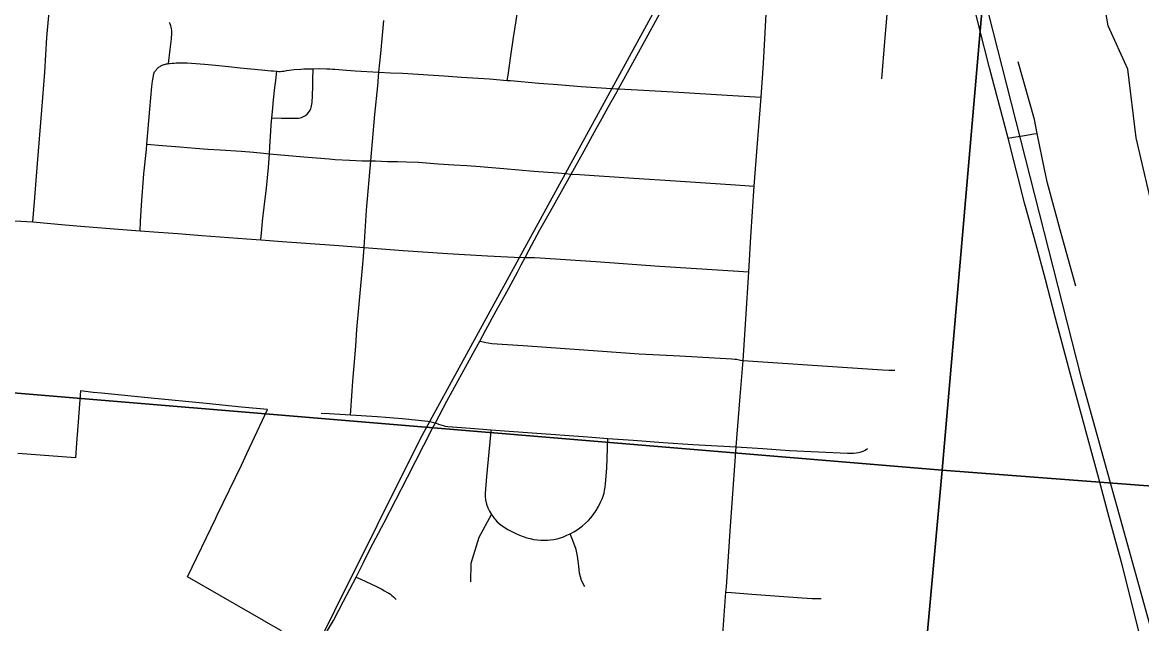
# Model space of a CAD drawing. Extents: x -1.4 to 35.4, y 0 to 22.
# Drawn here: x 19.136 to 20.085, y 16.67 to 17.179 of the extents above; entities that cross this region are included whole.
import ezdxf

# ---------------------------------------------------------------- set-up
doc = ezdxf.new("R2010")
doc.units = 0
for name, color, linetype in [('GM_X_City_Street', 7, 'Continuous'), ('GM_X_Corporation', 7, 'Continuous'), ('GM_X_Minor_River', 7, 'Continuous'), ('GM_X_Rail_Line', 7, 'Continuous'), ('GM_X_Section', 7, 'Continuous'), ('GM_X_US_Route', 7, 'Continuous')]:
    doc.layers.add(name, color=color, linetype=linetype)

msp = doc.modelspace()

# ---------------------------------------------------------------- linework, layer by layer
at = {"layer": 'GM_X_City_Street'}
for points in [[(19.54744, 17.13022), (19.54811, 17.13468), (19.55056, 17.15115), (19.55281, 17.16661), (19.55489, 17.18075), (19.55713, 17.19588), (19.55803, 17.20191), (19.55986, 17.21425), (19.56246, 17.2305), (19.56484, 17.24533), (19.56802, 17.26359), (19.56845, 17.26631), (19.56914, 17.27073), (19.5724, 17.29182), (19.57625, 17.31675), (19.57833, 17.33166), (19.57908, 17.33563), (19.58372, 17.36127), (19.58913, 17.39115), (19.5918, 17.40788), (19.5952, 17.42907), (19.59894, 17.45403), (19.5992, 17.45578)], [(19.86481, 17.13145), (19.86748, 17.16307), (19.86888, 17.17956), (19.87117, 17.20654), (19.87227, 17.22567), (19.87259, 17.2315)], [(19.72542, 16.59796), (19.72893, 16.64508), (19.73275, 16.6964), (19.73308, 16.70094), (19.73651, 16.75231), (19.73966, 16.7955), (19.74141, 16.81961), (19.74493, 16.86218), (19.74746, 16.89268), (19.74969, 16.92769), (19.75207, 16.968), (19.75381, 16.99765), (19.75655, 17.04045), (19.75909, 17.07329), (19.76255, 17.11591), (19.76468, 17.14462), (19.76668, 17.18142), (19.76696, 17.18662), (19.76779, 17.20192), (19.76809, 17.20765)], [(19.14526, 17.01042), (19.147, 17.03098), (19.14929, 17.05972), (19.15288, 17.10493), (19.15545, 17.13726), (19.15722, 17.16673), (19.16019, 17.20079)], [(20.08349, 16.66001), (20.06844, 16.71949), (20.05766, 16.7598), (20.04873, 16.79262), (20.02562, 16.87789), (20.01207, 16.92854), (20.00359, 16.96145), (19.99536, 16.99202), (19.98604, 17.02542), (19.97182, 17.08132), (19.95622, 17.14076), (19.94739, 17.17535), (19.93983, 17.20714)], [(19.2604, 17.14451), (19.26171, 17.15649), (19.26282, 17.16545), (19.26321, 17.17027), (19.26322, 17.17152), (19.26307, 17.17267), (19.26292, 17.1739), (19.26264, 17.17522), (19.26235, 17.17637), (19.26199, 17.17743), (19.26165, 17.17822), (19.26102, 17.17926)], [(19.4145, 16.84668), (19.41476, 16.85034), (19.41661, 16.87521), (19.41893, 16.90488), (19.42004, 16.91906), (19.42191, 16.94049), (19.42516, 16.97758), (19.42612, 16.98856), (19.42812, 17.02028), (19.4319, 17.06205), (19.43521, 17.10124), (19.4376, 17.12548), (19.43869, 17.13726), (19.44014, 17.15302), (19.44272, 17.18103)], [(19.23617, 17.00277), (19.23665, 17.01052), (19.23753, 17.02458), (19.2394, 17.05105), (19.24152, 17.07178), (19.24191, 17.07618), (19.24453, 17.10594), (19.2462, 17.12513), (19.24673, 17.12945), (19.24721, 17.13253), (19.24755, 17.13438), (19.24788, 17.13574), (19.24817, 17.1366), (19.24853, 17.13739), (19.24903, 17.13813), (19.24948, 17.13874), (19.24994, 17.13932), (19.25035, 17.13981), (19.2508, 17.14026), (19.25133, 17.14075), (19.25186, 17.14121)], [(19.25186, 17.14121), (19.25248, 17.1417), (19.2531, 17.1421), (19.25367, 17.14244), (19.25433, 17.14277), (19.25499, 17.14306), (19.25565, 17.14335), (19.25631, 17.14359), (19.25696, 17.1438), (19.25771, 17.144), (19.25843, 17.14418), (19.25936, 17.14436), (19.2604, 17.14451), (19.26148, 17.14464), (19.26333, 17.14483), (19.26517, 17.14493), (19.26676, 17.14501), (19.26865, 17.14505), (19.27235, 17.14515), (19.2742, 17.1451), (19.27604, 17.14503), (19.2834, 17.14462), (19.29089, 17.14393), (19.30016, 17.14301), (19.31127, 17.142), (19.32117, 17.14097), (19.339, 17.13929), (19.34723, 17.13844), (19.34932, 17.13823), (19.35225, 17.13798), (19.35381, 17.13786), (19.35535, 17.13787), (19.35668, 17.13795), (19.35831, 17.13818), (19.36024, 17.13851), (19.36259, 17.13883), (19.36686, 17.13933), (19.37244, 17.13988), (19.37509, 17.14007), (19.37861, 17.14016), (19.38304, 17.14016), (19.38794, 17.14023), (19.39461, 17.14002), (19.39699, 17.13991), (19.3994, 17.13976), (19.40122, 17.13962), (19.41103, 17.13879), (19.4147, 17.13851), (19.41837, 17.13826), (19.43869, 17.13726), (19.44842, 17.13678), (19.45869, 17.13628), (19.47195, 17.13554), (19.48026, 17.13499), (19.49389, 17.13407), (19.50857, 17.13301), (19.53249, 17.13144), (19.54744, 17.13022), (19.55005, 17.13001), (19.57418, 17.12799), (19.59034, 17.12679), (19.60996, 17.12515), (19.63989, 17.12321), (19.64171, 17.12308)], [(19.99659, 17.08525), (19.99423, 17.09713), (19.9805, 17.14587)], [(19.33867, 16.99499), (19.33942, 17.00392), (19.34001, 17.01093), (19.34139, 17.02268), (19.34337, 17.03884), (19.34508, 17.05643), (19.34581, 17.06788), (19.3462, 17.07421), (19.34661, 17.08258), (19.34731, 17.09233), (19.34784, 17.0984), (19.34838, 17.10387), (19.34938, 17.11369), (19.35046, 17.12409), (19.35121, 17.13014), (19.35225, 17.13798)], [(19.34784, 17.0984), (19.35609, 17.0982), (19.36576, 17.09811), (19.36686, 17.09809), (19.36801, 17.09813), (19.3693, 17.09822), (19.3706, 17.09833), (19.3718, 17.09854), (19.37294, 17.09887), (19.37412, 17.09935), (19.37521, 17.09986), (19.3763, 17.10053), (19.37776, 17.10168), (19.37904, 17.10306), (19.37981, 17.10405), (19.38042, 17.10512), (19.38089, 17.10621), (19.38121, 17.10721), (19.38157, 17.10864), (19.38178, 17.11001), (19.38199, 17.1116), (19.38215, 17.11346), (19.38227, 17.1154), (19.38245, 17.11922), (19.38256, 17.12341), (19.38273, 17.13068), (19.38304, 17.14016)], [(19.64171, 17.12308), (19.65777, 17.12222), (19.69288, 17.12032), (19.73377, 17.11762), (19.76255, 17.11591)], [(19.98051, 17.08269), (19.98567, 17.0835), (19.99378, 17.08479), (19.99659, 17.08525)], [(20.02939, 16.95567), (20.01673, 17.0003), (20.00536, 17.04313), (20.00289, 17.05361), (19.99659, 17.08525)], [(19.24191, 17.07618), (19.25516, 17.07516), (19.26988, 17.07381), (19.28276, 17.07265), (19.29376, 17.07193), (19.3041, 17.07124), (19.32196, 17.07029), (19.32935, 17.06972), (19.33833, 17.06871), (19.34581, 17.06788), (19.37486, 17.06538), (19.39653, 17.06367), (19.40159, 17.06321), (19.41374, 17.06248), (19.42455, 17.06209), (19.4319, 17.06205), (19.43561, 17.06202), (19.44586, 17.0616), (19.45441, 17.06141), (19.46189, 17.06118), (19.47231, 17.06077), (19.4888, 17.05959), (19.50226, 17.05878), (19.51326, 17.05807), (19.52455, 17.05714), (19.53421, 17.05634), (19.54464, 17.05557), (19.57001, 17.05342), (19.59019, 17.05187), (19.59681, 17.05125), (19.60144, 17.05084)], [(19.97182, 17.08132), (19.97657, 17.08207), (19.98051, 17.08269)], [(19.60144, 17.05084), (19.60872, 17.05035), (19.65461, 17.04728), (19.6901, 17.045), (19.74085, 17.04173), (19.74885, 17.04122), (19.75655, 17.04045)], [(19.13004, 17.0112), (19.14526, 17.01042), (19.17263, 17.00779), (19.1894, 17.0064), (19.21802, 17.00404), (19.23617, 17.00277), (19.25182, 17.00169), (19.26821, 17.00034), (19.28843, 16.99868), (19.32682, 16.99586), (19.33867, 16.99499), (19.35673, 16.99366), (19.37655, 16.9922), (19.40453, 16.99015), (19.42612, 16.98856), (19.45922, 16.98613), (19.49688, 16.98336), (19.5307, 16.98153), (19.5534, 16.98034), (19.56252, 16.97998)], [(19.56252, 16.97998), (19.57044, 16.98001), (19.57525, 16.97987), (19.62249, 16.97674), (19.67654, 16.97283), (19.70791, 16.97083), (19.75207, 16.968)], [(19.52409, 16.90926), (19.52594, 16.9088), (19.52922, 16.90799), (19.53116, 16.90762), (19.53432, 16.90728), (19.56097, 16.90536), (19.62428, 16.90097), (19.65928, 16.89851), (19.69358, 16.89671), (19.73772, 16.89423), (19.7404, 16.89396), (19.74163, 16.89379), (19.74272, 16.89359), (19.74505, 16.89314), (19.74746, 16.89268), (19.76833, 16.89139), (19.81893, 16.88791), (19.86551, 16.88497), (19.87067, 16.88461), (19.87579, 16.88449)], [(19.38967, 16.84801), (19.39653, 16.84775), (19.40556, 16.84721), (19.4145, 16.84668), (19.41917, 16.8464), (19.43714, 16.84533), (19.45833, 16.84362), (19.47221, 16.84216), (19.47996, 16.84135), (19.48186, 16.84111), (19.48281, 16.84091), (19.48509, 16.8403), (19.48646, 16.83981)], [(19.48646, 16.83981), (19.48919, 16.83879), (19.49305, 16.83763), (19.49488, 16.83721), (19.49715, 16.83691), (19.51618, 16.83544), (19.53347, 16.8341), (19.56856, 16.83137), (19.61576, 16.82793), (19.63262, 16.82671), (19.65406, 16.82515), (19.6794, 16.82331), (19.70475, 16.82167), (19.74141, 16.81961), (19.76395, 16.8182), (19.7865, 16.81658), (19.83587, 16.81418), (19.83846, 16.81415), (19.84076, 16.81422), (19.843, 16.81437), (19.84509, 16.81472), (19.84724, 16.81527), (19.84904, 16.8159), (19.85086, 16.8168), (19.85279, 16.81808)], [(19.53347, 16.8341), (19.53307, 16.82964), (19.52995, 16.79438), (19.5288, 16.77989), (19.52872, 16.77737), (19.52903, 16.7747), (19.52987, 16.77088), (19.53093, 16.76791), (19.53231, 16.76501), (19.53391, 16.76226), (19.53605, 16.75928), (19.5388, 16.75602), (19.54216, 16.75328), (19.54795, 16.74961), (19.55512, 16.74587), (19.55783, 16.74472), (19.56088, 16.74352), (19.56389, 16.74257), (19.56684, 16.74177), (19.56983, 16.74113), (19.57297, 16.74068), (19.57577, 16.7404), (19.57855, 16.74034), (19.58149, 16.7404), (19.58414, 16.74067), (19.58693, 16.74113), (19.58964, 16.74169), (19.59243, 16.7425), (19.59498, 16.74336), (19.59801, 16.74467), (19.60064, 16.74593), (19.6038, 16.74765), (19.6066, 16.74928), (19.60887, 16.75083), (19.61113, 16.75257), (19.6138, 16.75489), (19.61613, 16.75724), (19.61829, 16.75953), (19.62027, 16.76188), (19.62272, 16.76548), (19.62474, 16.76909), (19.62649, 16.77262), (19.62771, 16.77539), (19.62863, 16.7778), (19.62945, 16.78024), (19.62994, 16.7826), (19.63046, 16.78539), (19.63076, 16.78813), (19.63169, 16.80156), (19.63262, 16.82671)], [(19.51645, 16.70517), (19.51671, 16.72084), (19.52365, 16.74293), (19.53391, 16.76226)], [(19.61322, 16.70098), (19.61041, 16.70632), (19.60862, 16.71241), (19.60806, 16.7185), (19.60703, 16.72702), (19.60582, 16.73255), (19.6031, 16.74013), (19.60064, 16.74593)], [(19.41945, 16.70921), (19.42336, 16.70738), (19.43614, 16.70143), (19.44109, 16.69886), (19.44325, 16.69766), (19.44527, 16.69651), (19.44691, 16.69553), (19.44833, 16.69457), (19.44969, 16.69362), (19.45099, 16.69254), (19.45332, 16.69031)], [(19.73275, 16.6964), (19.73735, 16.69607), (19.7548, 16.6948), (19.79742, 16.69162), (19.80588, 16.69109), (19.81356, 16.69091)]]:
    msp.add_lwpolyline(points, dxfattribs=at)
at = {"layer": 'GM_X_Corporation'}
msp.add_lwpolyline([(19.35601, 16.66374), (19.34123, 16.67218), (19.34074, 16.67246), (19.30496, 16.69291), (19.27633, 16.70948), (19.30038, 16.75905), (19.30166, 16.76172), (19.32203, 16.80411), (19.32382, 16.80783), (19.32665, 16.81388), (19.32898, 16.81883), (19.34418, 16.85116), (19.3221, 16.85335), (19.29218, 16.85633), (19.24554, 16.86098), (19.20358, 16.86516), (19.19652, 16.86574), (19.18571, 16.86693), (19.18342, 16.8371), (19.18231, 16.82258), (19.18137, 16.81028), (19.13268, 16.81399)], dxfattribs=at)
at = {"layer": 'GM_X_Minor_River'}
msp.add_lwpolyline([(20.09655, 17.01253), (20.0805, 17.08153), (20.07333, 17.13973), (20.05664, 17.17649), (20.0434, 17.25341)], dxfattribs=at)
at = {"layer": 'GM_X_Rail_Line'}
for points in [[(19.87253, 17.51702), (19.85018, 17.49982), (19.83351, 17.47456), (19.67363, 17.19196), (19.47348, 16.8265), (19.36455, 16.60749), (19.23623, 16.32838), (19.09718, 15.99152), (19.04133, 15.85765), (19.02649, 15.81572), (18.99433, 15.72097), (18.97662, 15.63287), (18.89804, 15.26632)], [(19.87253, 17.51702), (19.89569, 17.42086), (20.03387, 16.87789), (20.09282, 16.66531), (20.11533, 16.57157), (20.12436, 16.49098), (20.12216, 16.43154), (20.10886, 16.35009), (20.08419, 16.2702), (20.0556, 16.21257), (20.0082, 16.1358), (19.95838, 16.07), (19.88832, 15.99109), (19.77863, 15.87245), (19.67544, 15.76065), (19.6249, 15.69972), (19.57477, 15.61937), (19.54045, 15.53532), (19.50697, 15.40358), (19.47895, 15.28596)]]:
    msp.add_lwpolyline(points, dxfattribs=at)
at = {"layer": 'GM_X_Section'}
for points in [[(20.00335, 17.80912), (19.91613, 16.79977), (18.89767, 16.8845), (18.98115, 17.8973)], [(19.91613, 16.79977), (19.823, 15.77726), (18.81221, 15.86756), (18.89767, 16.8845)]]:
    msp.add_lwpolyline(points, close=True, dxfattribs=at)
for points in [[(20.66207, 17.75862), (21.03748, 17.72984), (20.95168, 16.72111), (19.91613, 16.79977), (20.00335, 17.80912), (20.64022, 17.76029)], [(19.823, 15.77726), (19.91613, 16.79977), (20.95168, 16.72111), (20.86533, 15.83207)]]:
    msp.add_lwpolyline(points, dxfattribs=at)
at = {"layer": 'GM_X_US_Route'}
for points in [[(19.55602, 16.9677), (19.55929, 16.97381), (19.56252, 16.97998), (19.56602, 16.98671), (19.57511, 17.00346), (19.58404, 17.01946), (19.59871, 17.04576), (19.60144, 17.05084), (19.6125, 17.07055), (19.62122, 17.08668), (19.62771, 17.09819), (19.63293, 17.10745), (19.64043, 17.12073), (19.64171, 17.12308), (19.65375, 17.14515), (19.66211, 17.16012), (19.6798, 17.19266), (19.68065, 17.19424), (19.69174, 17.21416), (19.70302, 17.23478), (19.70662, 17.24141), (19.71853, 17.26335)], [(19.35922, 16.5972), (19.37452, 16.62514), (19.38615, 16.64639), (19.39515, 16.66403), (19.40005, 16.67249), (19.40862, 16.68886), (19.41945, 16.70921), (19.4256, 16.72161), (19.4313, 16.73313), (19.43604, 16.74211), (19.44305, 16.75537), (19.46279, 16.79381), (19.48384, 16.83479), (19.48646, 16.83981), (19.49622, 16.8583), (19.51857, 16.89912), (19.52409, 16.90926), (19.52926, 16.91877), (19.53811, 16.93478), (19.54713, 16.95111), (19.55602, 16.9677)]]:
    msp.add_lwpolyline(points, dxfattribs=at)

doc.saveas('drawing.dxf')
